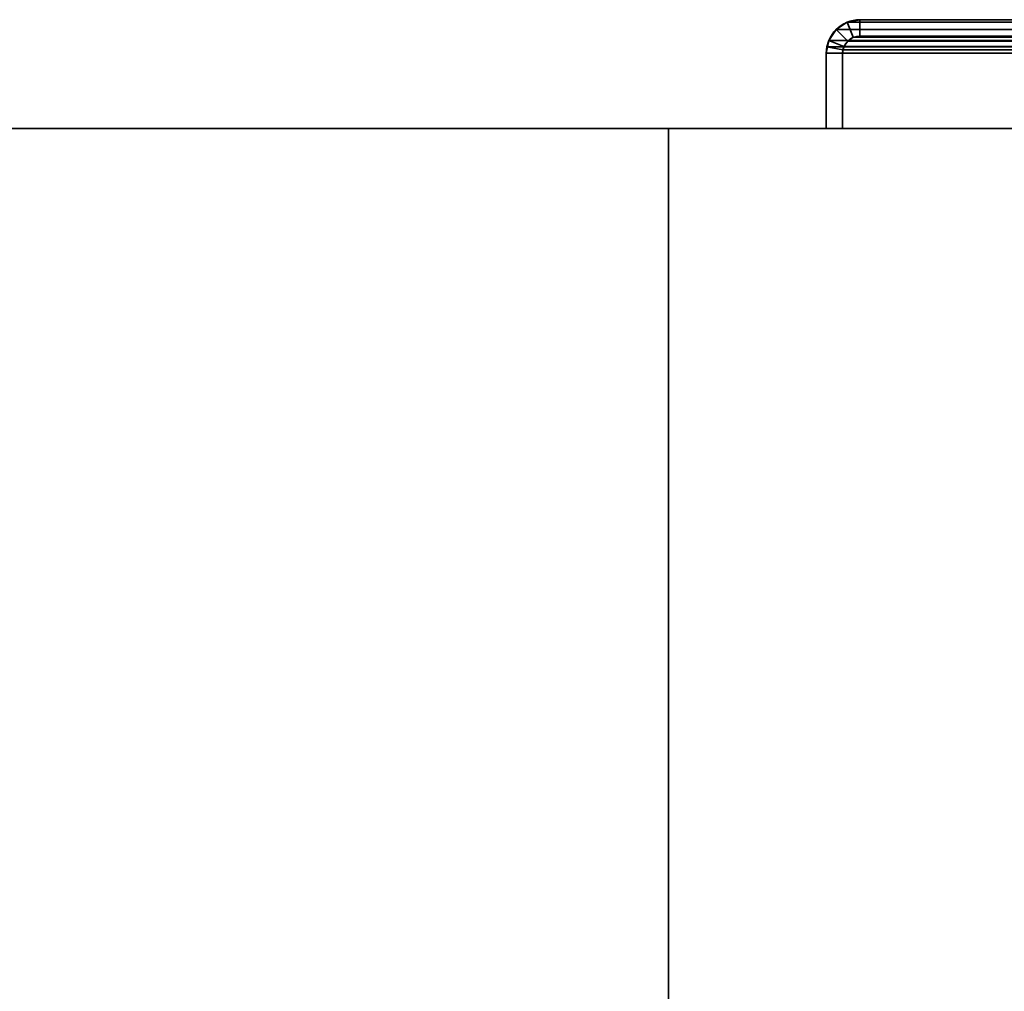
# Model space of a CAD drawing. Header units: millimetres. Extents: x -493 to 6693, y -115 to 135.
# Tile 397 of 656: x 1048 to 1138, y 46 to 135. Entities that reach past the tile are written whole.
import ezdxf

# ---------------------------------------------------------------- set-up
doc = ezdxf.new("R2010")
doc.units = ezdxf.units.MM
doc.layers.add('151', color=7, linetype='Continuous', true_color=0xffffff)

# ---------------------------------------------------------------- blocks, each defined once
blk = doc.blocks.new('UG_SURFACE_002')
at = {"layer": '151', "color": 252, "linetype": 'Continuous', "lineweight": 35}
for points in [[(957.5, -15, -7.75), (957.5, 125, -7.75), (1107.5, 125, -7.75), (1107.5, -15, -7.75)], [(957.5, 125, 2200.25), (2042.5, 125, 2200.25), (1892.5, 125, 2050.25), (1107.5, 125, 2050.25)], [(1107.5, 125, 2050.25), (1107.5, 125, -7.75), (957.5, 125, -7.75), (957.5, 125, 2200.25)], [(2042.5, -15, 2200.25), (2042.5, 125, 2200.25), (957.5, 125, 2200.25), (957.5, -15, 2200.25)], [(1107.5, -15, 2050.25), (1107.5, 125, 2050.25), (1892.5, 125, 2050.25), (1892.5, -15, 2050.25)], [(1107.5, -15, -7.75), (1107.5, 125, -7.75), (1107.5, 125, 2050.25), (1107.5, -15, 2050.25)]]:
    blk.add_3dface(points, dxfattribs=at)
blk = doc.blocks.new('UG_SURFACE_169')
at = {"layer": '151', "color": 252, "linetype": 'Continuous', "lineweight": 35}
for points in [[(1123.901, 134.766, 2033.349), (1123.901, 134.766, -7.75), (1122.902, 134.098, -7.75), (1122.902, 134.098, 2034.348)], [(1123.901, 134.766, 2033.349), (1122.902, 134.098, 2034.348), (1123.963, 133.037, 2033.287), (1124.475, 133.38, 2032.775)], [(1122.902, 134.098, -7.75), (1123.901, 134.766, -7.75), (1124.475, 133.38, -7.75), (1123.963, 133.037, -7.75)], [(1125.08, 135, 2032.17), (1125.08, 135, -7.75), (1123.901, 134.766, -7.75), (1123.901, 134.766, 2033.349)], [(1125.08, 135, 2032.17), (1123.901, 134.766, 2033.349), (1124.475, 133.38, 2032.775), (1125.08, 133.5, 2032.17)], [(1125.08, 133.5, -7.75), (1124.475, 133.38, -7.75), (1123.901, 134.766, -7.75), (1125.08, 135, -7.75)], [(1148.92, 135, 2008.33), (1148.92, 135, -7.75), (1125.08, 135, -7.75), (1125.08, 135, 2032.17)], [(1125.08, 133.5, 2032.17), (1148.92, 133.5, 2008.33), (1148.92, 135, 2008.33), (1125.08, 135, 2032.17)], [(1125.08, 135, -7.75), (1148.92, 135, -7.75), (1148.92, 133.5, -7.75), (1125.08, 133.5, -7.75)], [(1122.902, 134.098, 2034.348), (1122.902, 134.098, -7.75), (1122.234, 133.099, -7.75), (1122.234, 133.099, 2035.016)], [(1123.62, 132.525, 2033.63), (1123.963, 133.037, 2033.287), (1122.902, 134.098, 2034.348), (1122.234, 133.099, 2035.016)], [(1123.963, 133.037, -7.75), (1123.62, 132.525, -7.75), (1122.234, 133.099, -7.75), (1122.902, 134.098, -7.75)], [(1122, 131.92, -7.75), (1122.059, 132.521, 2035.191), (1122.234, 133.099, 2035.016)], [(1122.234, 133.099, 2035.016), (1122.234, 133.099, -7.75), (1122, 131.92, -7.75)], [(1122, 131.92, -7.75), (1122.234, 133.099, -7.75), (1123.62, 132.525, -7.75), (1123.5, 131.92, -7.75)], [(1123.53, 132.228, 2033.72), (1123.62, 132.525, 2033.63), (1122.234, 133.099, 2035.016), (1122.059, 132.521, 2035.191)], [(1123.62, 132.525, 2033.63), (1123.62, 132.525, -7.75), (1123.963, 133.037, -7.75), (1123.963, 133.037, 2033.287)], [(1123.963, 133.037, 2033.287), (1123.963, 133.037, -7.75), (1124.475, 133.38, -7.75), (1124.475, 133.38, 2032.775)], [(1124.475, 133.38, 2032.775), (1124.475, 133.38, -7.75), (1125.08, 133.5, -7.75), (1125.08, 133.5, 2032.17)], [(1148.92, 133.5, 2008.33), (1125.08, 133.5, 2032.17), (1125.08, 133.5, -7.75), (1148.92, 133.5, -7.75)], [(1122, 131.92, -7.75), (1122, 131.92, 2035.25), (1122.059, 132.521, 2035.191)], [(1123.5, 131.92, 2033.75), (1123.53, 132.228, 2033.72), (1122.059, 132.521, 2035.191), (1122, 131.92, 2035.25)], [(1123.5, 131.92, -7.75), (1123.62, 132.525, -7.75), (1123.62, 132.525, 2033.63)], [(1123.62, 132.525, 2033.63), (1123.53, 132.228, 2033.72), (1123.5, 131.92, -7.75)], [(1123.53, 132.228, 2033.72), (1123.5, 131.92, 2033.75), (1123.5, 131.92, -7.75)], [(1122, 131.92, 2035.25), (1122, 131.92, -7.75), (1122, 125, -7.75), (1122, 125, 2035.25)], [(1122, 131.92, 2035.25), (1122, 125, 2035.25), (1123.5, 125, 2033.75), (1123.5, 131.92, 2033.75)], [(1123.5, 131.92, -7.75), (1123.5, 125, -7.75), (1122, 125, -7.75), (1122, 131.92, -7.75)], [(1123.5, 131.92, 2033.75), (1123.5, 125, 2033.75), (1123.5, 125, -7.75), (1123.5, 131.92, -7.75)], [(1123.5, 125, 2033.75), (1122, 125, 2035.25), (1122, 125, -7.75), (1123.5, 125, -7.75)]]:
    blk.add_3dface(points, dxfattribs=at)
blk = doc.blocks.new('UG_SURFACE_170')
at = {"layer": '151', "color": 252, "linetype": 'Continuous', "lineweight": 35}
for points in [[(1123.901, 134.766, 2033.349), (1123.901, 134.766, -7.75), (1122.902, 134.098, -7.75), (1122.902, 134.098, 2034.348)], [(1123.901, 134.766, 2033.349), (1122.902, 134.098, 2034.348), (1123.963, 133.037, 2033.287), (1124.475, 133.38, 2032.775)], [(1122.902, 134.098, -7.75), (1123.901, 134.766, -7.75), (1124.475, 133.38, -7.75), (1123.963, 133.037, -7.75)], [(1125.08, 135, 2032.17), (1125.08, 135, -7.75), (1123.901, 134.766, -7.75), (1123.901, 134.766, 2033.349)], [(1125.08, 135, 2032.17), (1123.901, 134.766, 2033.349), (1124.475, 133.38, 2032.775), (1125.08, 133.5, 2032.17)], [(1125.08, 133.5, -7.75), (1124.475, 133.38, -7.75), (1123.901, 134.766, -7.75), (1125.08, 135, -7.75)], [(1148.92, 135, 2008.33), (1148.92, 135, -7.75), (1125.08, 135, -7.75), (1125.08, 135, 2032.17)], [(1125.08, 133.5, 2032.17), (1148.92, 133.5, 2008.33), (1148.92, 135, 2008.33), (1125.08, 135, 2032.17)], [(1125.08, 135, -7.75), (1148.92, 135, -7.75), (1148.92, 133.5, -7.75), (1125.08, 133.5, -7.75)], [(1122.902, 134.098, 2034.348), (1122.902, 134.098, -7.75), (1122.234, 133.099, -7.75), (1122.234, 133.099, 2035.016)], [(1123.62, 132.525, 2033.63), (1123.963, 133.037, 2033.287), (1122.902, 134.098, 2034.348), (1122.234, 133.099, 2035.016)], [(1123.963, 133.037, -7.75), (1123.62, 132.525, -7.75), (1122.234, 133.099, -7.75), (1122.902, 134.098, -7.75)], [(1122, 131.92, -7.75), (1122.059, 132.521, 2035.191), (1122.234, 133.099, 2035.016)], [(1122.234, 133.099, 2035.016), (1122.234, 133.099, -7.75), (1122, 131.92, -7.75)], [(1122, 131.92, -7.75), (1122.234, 133.099, -7.75), (1123.62, 132.525, -7.75), (1123.5, 131.92, -7.75)], [(1123.53, 132.228, 2033.72), (1123.62, 132.525, 2033.63), (1122.234, 133.099, 2035.016), (1122.059, 132.521, 2035.191)], [(1123.62, 132.525, 2033.63), (1123.62, 132.525, -7.75), (1123.963, 133.037, -7.75), (1123.963, 133.037, 2033.287)], [(1123.963, 133.037, 2033.287), (1123.963, 133.037, -7.75), (1124.475, 133.38, -7.75), (1124.475, 133.38, 2032.775)], [(1124.475, 133.38, 2032.775), (1124.475, 133.38, -7.75), (1125.08, 133.5, -7.75), (1125.08, 133.5, 2032.17)], [(1148.92, 133.5, 2008.33), (1125.08, 133.5, 2032.17), (1125.08, 133.5, -7.75), (1148.92, 133.5, -7.75)], [(1122, 131.92, -7.75), (1122, 131.92, 2035.25), (1122.059, 132.521, 2035.191)], [(1123.5, 131.92, 2033.75), (1123.53, 132.228, 2033.72), (1122.059, 132.521, 2035.191), (1122, 131.92, 2035.25)], [(1123.5, 131.92, -7.75), (1123.62, 132.525, -7.75), (1123.62, 132.525, 2033.63)], [(1123.62, 132.525, 2033.63), (1123.53, 132.228, 2033.72), (1123.5, 131.92, -7.75)], [(1123.53, 132.228, 2033.72), (1123.5, 131.92, 2033.75), (1123.5, 131.92, -7.75)], [(1122, 131.92, 2035.25), (1122, 131.92, -7.75), (1122, 125, -7.75), (1122, 125, 2035.25)], [(1122, 131.92, 2035.25), (1122, 125, 2035.25), (1123.5, 125, 2033.75), (1123.5, 131.92, 2033.75)], [(1123.5, 131.92, -7.75), (1123.5, 125, -7.75), (1122, 125, -7.75), (1122, 131.92, -7.75)], [(1123.5, 131.92, 2033.75), (1123.5, 125, 2033.75), (1123.5, 125, -7.75), (1123.5, 131.92, -7.75)], [(1123.5, 125, 2033.75), (1122, 125, 2035.25), (1122, 125, -7.75), (1123.5, 125, -7.75)]]:
    blk.add_3dface(points, dxfattribs=at)
blk = doc.blocks.new('UG_SURFACE_172')
at = {"layer": '151', "color": 252, "linetype": 'Continuous', "lineweight": 35}
for points in [[(1124.475, 133.38, 2032.775), (1123.963, 133.037, 2033.287), (1122.902, 134.098, 2034.348), (1123.901, 134.766, 2033.349)], [(1876.099, 134.766, 2033.349), (1123.901, 134.766, 2033.349), (1122.902, 134.098, 2034.348), (1877.098, 134.098, 2034.348)], [(1125.08, 133.5, 2032.17), (1124.475, 133.38, 2032.775), (1123.901, 134.766, 2033.349), (1125.08, 135, 2032.17)], [(1874.92, 135, 2032.17), (1125.08, 135, 2032.17), (1123.901, 134.766, 2033.349), (1876.099, 134.766, 2033.349)], [(1125.08, 135, 2032.17), (1148.92, 135, 2008.33), (1148.92, 133.5, 2008.33), (1125.08, 133.5, 2032.17)], [(1148.92, 135, 2008.33), (1125.08, 135, 2032.17), (1874.92, 135, 2032.17), (1851.08, 135, 2008.33)], [(1122.234, 133.099, 2035.016), (1122.902, 134.098, 2034.348), (1123.963, 133.037, 2033.287), (1123.62, 132.525, 2033.63)], [(1877.098, 134.098, 2034.348), (1122.902, 134.098, 2034.348), (1122.234, 133.099, 2035.016), (1877.766, 133.099, 2035.016)], [(1122.059, 132.521, 2035.191), (1122.234, 133.099, 2035.016), (1123.62, 132.525, 2033.63), (1123.53, 132.228, 2033.72)], [(1877.941, 132.521, 2035.191), (1877.766, 133.099, 2035.016), (1122.234, 133.099, 2035.016), (1122.059, 132.521, 2035.191)], [(1876.38, 132.525, 2033.63), (1123.62, 132.525, 2033.63), (1123.963, 133.037, 2033.287), (1876.037, 133.037, 2033.287)], [(1876.037, 133.037, 2033.287), (1123.963, 133.037, 2033.287), (1124.475, 133.38, 2032.775), (1875.525, 133.38, 2032.775)], [(1875.525, 133.38, 2032.775), (1124.475, 133.38, 2032.775), (1125.08, 133.5, 2032.17), (1874.92, 133.5, 2032.17)], [(1148.92, 133.5, 2008.33), (1851.08, 133.5, 2008.33), (1874.92, 133.5, 2032.17), (1125.08, 133.5, 2032.17)], [(1122, 131.92, 2035.25), (1122.059, 132.521, 2035.191), (1123.53, 132.228, 2033.72), (1123.5, 131.92, 2033.75)], [(1122.059, 132.521, 2035.191), (1122, 131.92, 2035.25), (1878, 131.92, 2035.25)], [(1122.059, 132.521, 2035.191), (1878, 131.92, 2035.25), (1877.941, 132.521, 2035.191)], [(1876.5, 131.92, 2033.75), (1123.5, 131.92, 2033.75), (1123.53, 132.228, 2033.72)], [(1123.53, 132.228, 2033.72), (1123.62, 132.525, 2033.63), (1876.38, 132.525, 2033.63), (1876.47, 132.228, 2033.72)], [(1876.47, 132.228, 2033.72), (1876.5, 131.92, 2033.75), (1123.53, 132.228, 2033.72)], [(1123.5, 131.92, 2033.75), (1123.5, 125, 2033.75), (1122, 125, 2035.25), (1122, 131.92, 2035.25)], [(1122, 131.92, 2035.25), (1122, 125, 2035.25), (1878, 125, 2035.25), (1878, 131.92, 2035.25)], [(1123.5, 131.92, 2033.75), (1876.5, 131.92, 2033.75), (1876.5, 125, 2033.75), (1123.5, 125, 2033.75)], [(1123.5, 125, 2033.75), (1876.5, 125, 2033.75), (1878, 125, 2035.25), (1122, 125, 2035.25)]]:
    blk.add_3dface(points, dxfattribs=at)

msp = doc.modelspace()

# ---------------------------------------------------------------- linework, layer by layer
at = {"layer": '151', "color": 253, "linetype": 'Continuous', "lineweight": -3}
for p, q in [((1125.08, 135, 2032.17), (1125.08, 135, -7.75)), ((1125.08, 135, -7.75), (1148.92, 135, -7.75)), ((1148.92, 135, 2008.33), (1125.08, 135, 2032.17)), ((1874.92, 135, 2032.17), (1125.08, 135, 2032.17)), ((1125.08, 135, 2032.17), (1125.08, 135, -7.75)), ((1148.92, 135, 2008.33), (1125.08, 135, 2032.17)), ((1125.08, 135, -7.75), (1148.92, 135, -7.75)), ((1148.92, 135, 2008.33), (1125.08, 135, 2032.17)), ((1125.08, 133.5, -7.75), (1148.92, 133.5, -7.75)), ((1874.92, 133.5, 2032.17), (1125.08, 133.5, 2032.17)), ((1148.92, 133.5, 2008.33), (1125.08, 133.5, 2032.17)), ((1125.08, 133.5, 2032.17), (1125.08, 133.5, -7.75)), ((1125.08, 133.5, -7.75), (1148.92, 133.5, -7.75)), ((1148.92, 133.5, 2008.33), (1125.08, 133.5, 2032.17)), ((1148.92, 133.5, 2008.33), (1125.08, 133.5, 2032.17)), ((1125.08, 133.5, 2032.17), (1125.08, 133.5, -7.75)), ((1122, 131.92, 2035.25), (1122, 131.92, -7.75)), ((1122, 131.92, 2035.25), (1122, 125, 2035.25)), ((1122, 131.92, 2035.25), (1122, 125, 2035.25)), ((1122, 131.92, 2035.25), (1122, 131.92, -7.75)), ((1122, 125, -7.75), (1122, 131.92, -7.75)), ((1878, 131.92, 2035.25), (1122, 131.92, 2035.25)), ((1122, 131.92, 2035.25), (1122, 125, 2035.25)), ((1122, 125, -7.75), (1122, 131.92, -7.75)), ((1123.5, 125, -7.75), (1123.5, 131.92, -7.75)), ((1123.5, 131.92, 2033.75), (1123.5, 131.92, -7.75)), ((1123.5, 131.92, 2033.75), (1123.5, 125, 2033.75)), ((1123.5, 125, -7.75), (1123.5, 131.92, -7.75)), ((1123.5, 131.92, 2033.75), (1123.5, 131.92, -7.75)), ((1876.5, 131.92, 2033.75), (1123.5, 131.92, 2033.75)), ((1123.5, 131.92, 2033.75), (1123.5, 125, 2033.75)), ((1123.5, 131.92, 2033.75), (1123.5, 125, 2033.75)), ((957.5, 125, 2200.25), (2042.5, 125, 2200.25)), ((957.5, 125, -7.75), (1107.5, 125, -7.75)), ((1107.5, -15, 2050.25), (1107.5, 125, 2050.25)), ((1892.5, 125, 2050.25), (1107.5, 125, 2050.25)), ((1107.5, 125, 2050.25), (1107.5, 125, -7.75)), ((1107.5, 125, -7.75), (1107.5, -15, -7.75)), ((1107.5, 125, 2050.25), (1107.5, 125, -7.75)), ((1878, 125, 2035.25), (1122, 125, 2035.25)), ((1123.5, 125, 2033.75), (1122, 125, 2035.25)), ((1123.5, 125, 2033.75), (1122, 125, 2035.25)), ((1122, 125, 2035.25), (1122, 125, -7.75)), ((1122, 125, -7.75), (1123.5, 125, -7.75)), ((1122, 125, 2035.25), (1122, 125, -7.75)), ((1123.5, 125, 2033.75), (1122, 125, 2035.25)), ((1122, 125, -7.75), (1123.5, 125, -7.75)), ((1123.5, 125, 2033.75), (1123.5, 125, -7.75)), ((1876.5, 125, 2033.75), (1123.5, 125, 2033.75)), ((1123.5, 125, 2033.75), (1123.5, 125, -7.75))]:
    msp.add_line(p, q, dxfattribs=at)
at = {"layer": '151', "color": 253, "linetype": 'Continuous', "lineweight": -3, "extrusion": (0, 0, -1)}
for radius in [3.08, 3.08, 1.58, 1.58]:
    msp.add_arc((-1125.08, 131.92, 7.75), radius, 0, 90, dxfattribs=at)
at = {"layer": '151', "color": 253, "linetype": 'Continuous', "lineweight": -3, "extrusion": (0.707107, 6.12323e-17, 0.707107)}
for major_axis in [(-3.08, 0, 3.08), (-3.08, 0, 3.08), (-3.08, 0, 3.08), (-1.58, 0, 1.58), (-1.58, 0, 1.58), (-1.58, 0, 1.58)]:
    msp.add_ellipse((1125.08, 131.92, 2032.17), major_axis=major_axis, ratio=0.707107, start_param=4.712389, end_param=6.283185, dxfattribs=at)

# ---------------------------------------------------------------- block references
at = {"layer": '151', "color": 253, "linetype": 'Continuous', "lineweight": -3}
for name in ['UG_SURFACE_169', 'UG_SURFACE_170', 'UG_SURFACE_172', 'UG_SURFACE_002']:
    msp.add_blockref(name, (0, 0), dxfattribs=at)

doc.saveas('drawing.dxf')
